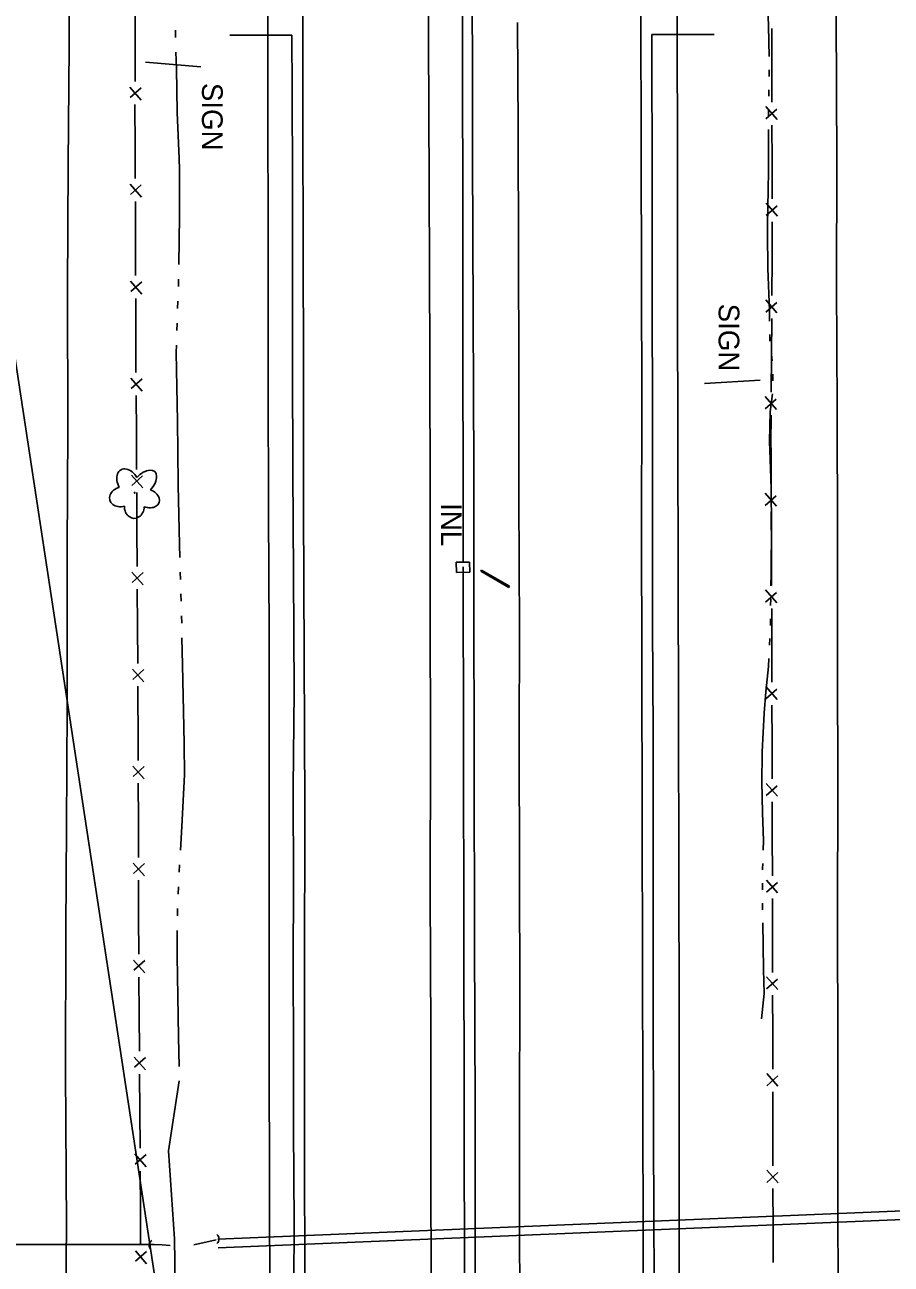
# Model space of a CAD drawing. Extents: x 589250 to 1188077, y 162953 to 363065.
# Drawn here: x 593915.1 to 594166.1, y 177012.7 to 177372 of the extents above; entities that cross this region are included whole.
import ezdxf

# ---------------------------------------------------------------- set-up
doc = ezdxf.new("R2010")
doc.units = 0
for name, color, linetype in [('E_DRN', 7, 'Continuous'), ('E_DRN_Pipe', 7, 'Continuous'), ('E_DRN_SS_UG', 7, 'Continuous'), ('E_DRN_Text', 7, 'Continuous'), ('E_FEN_P', 7, 'Continuous'), ('E_LAND_Vegetation', 7, 'Continuous'), ('E_RDWY', 7, 'Continuous'), ('E_RDWY_Gravel', 7, 'Continuous'), ('E_SGN', 7, 'Continuous'), ('E_SGN_Text', 7, 'Continuous'), ('E_WAL', 7, 'Continuous'), ('E_WTR_FlowLine', 7, 'Continuous')]:
    doc.layers.add(name, color=color, linetype=linetype)

msp = doc.modelspace()

# ---------------------------------------------------------------- linework, layer by layer
at = {"layer": 'E_DRN'}
for p, q in [((594040.1, 177216.2), (594043.98, 177216.26)), ((594040.15, 177213.22), (594040.1, 177216.2)), ((594043.98, 177216.26), (594044.03, 177213.29)), ((594047.38, 177213.9), (594047.21, 177213.61)), ((594055.49, 177209.22), (594047.38, 177213.9)), ((594044.03, 177213.29), (594040.15, 177213.22)), ((594047.21, 177213.61), (594055.32, 177208.92)), ((594055.32, 177208.92), (594055.49, 177209.22))]:
    msp.add_line(p, q, dxfattribs=at)
for centre, radius, start, end in [((593969.75, 177020.02), 1.61, 307.8112, 54.0714), ((593952.71, 177018.17), 1.63, 119.6811, 225.9413)]:
    msp.add_arc(centre, radius, start, end, dxfattribs=at)
at = {"layer": 'E_DRN_Pipe'}
for p, q in [((594159.86, 175649.53), (593883.52, 177463.68)), ((593992.49, 177369), (593974.49, 177368.98)), ((594096.8, 177369.17), (594114.8, 177369.21)), ((594042.52, 176969.13), (594042.13, 177214.82)), ((594190.29, 177029.08), (593970.99, 177019.95)), ((594190.4, 177026.59), (593971.09, 177017.46)), ((593884.89, 177018.37), (593952.56, 177018.42))]:
    msp.add_line(p, q, dxfattribs=at)
for points in [[(593992.49, 177369), (593992.51, 177352.93), (593992.6, 177326.69), (593992.65, 177301.22), (593992.68, 177273.11), (593992.76, 177242.47), (593992.94, 177212.88), (593993.09, 177178.74), (593992.83, 177151.01), (593992.9, 177122.58), (593992.81, 177100.23), (593992.92, 177074.57), (593992.92, 177052.06), (593993.1, 177024.53), (593993, 177006.92), (593993.1, 176982.92), (593993.15, 176967.79)], [(594096.8, 177369.17), (594096.91, 177323.99), (594096.88, 177292.56), (594096.95, 177258.65), (594097.01, 177229.46), (594097, 177198.14), (594097.17, 177166.78), (594097.18, 177149.49), (594097.17, 177115.72), (594097.14, 177084.3), (594097.21, 177053.79), (594097.36, 177023.36), (594097.51, 176999.42), (594097.61, 176973.89)]]:
    msp.add_lwpolyline(points, dxfattribs=at)
at = {"layer": 'E_DRN_SS_UG'}
msp.add_line((594042.13, 177216), (594041.73, 177469.61), dxfattribs=at)
at = {"layer": 'E_FEN_P'}
for p, q in [((593947.06, 177377), (593947.04, 177366.27)), ((594131.53, 177360.26), (594131.5, 177370.96)), ((593947.04, 177366.27), (593947.02, 177355.53)), ((594131.57, 177349.56), (594131.53, 177360.26)), ((593945.51, 177353.88), (593948.76, 177350.14)), ((593948.76, 177353.71), (593945.57, 177350.9)), ((593947, 177348.89), (593947, 177347.27)), ((593947, 177347.27), (593947.03, 177338.16)), ((594133.08, 177344.58), (594129.82, 177348.3)), ((594129.84, 177344.74), (594133.01, 177347.56)), ((594131.62, 177332.23), (594131.59, 177342.93)), ((593947.03, 177338.16), (593947.07, 177327.42)), ((594131.65, 177321.53), (594131.62, 177332.23)), ((593945.58, 177325.77), (593948.85, 177322.04)), ((593948.83, 177325.61), (593945.66, 177322.78)), ((593947.1, 177320.78), (593947.14, 177310.05)), ((594133.17, 177316.55), (594129.91, 177320.27)), ((594129.92, 177316.72), (594133.09, 177319.53)), ((594131.68, 177311.82), (594131.67, 177314.9)), ((594131.64, 177304.2), (594131.68, 177311.82)), ((593947.14, 177310.05), (593947.18, 177299.32)), ((594131.57, 177293.5), (594131.64, 177304.2)), ((593945.68, 177297.66), (593948.95, 177293.93)), ((593948.94, 177297.5), (593945.76, 177294.67)), ((593947.21, 177292.67), (593947.25, 177281.94)), ((594129.79, 177288.7), (594132.99, 177291.49)), ((594133.04, 177288.51), (594129.81, 177292.26)), ((594131.46, 177276.18), (594131.53, 177286.88)), ((593947.25, 177281.94), (593947.29, 177271.21)), ((594131.39, 177265.47), (594131.46, 177276.18)), ((593945.79, 177269.55), (593949.07, 177265.83)), ((593949.04, 177269.39), (593945.87, 177266.56)), ((593947.32, 177264.56), (593947.39, 177253.83)), ((594132.86, 177260.49), (594129.64, 177264.23)), ((594129.62, 177260.68), (594132.81, 177263.46)), ((594131.3, 177250.73), (594131.35, 177258.85)), ((593947.39, 177253.83), (593947.45, 177243.1)), ((594131.31, 177248.15), (594131.3, 177250.73)), ((594131.36, 177237.45), (594131.31, 177248.15)), ((593945.96, 177241.44), (593949.23, 177237.72)), ((593949.21, 177241.29), (593946.04, 177238.45)), ((593947.49, 177236.45), (593947.55, 177225.72)), ((594132.88, 177232.48), (594129.61, 177236.19)), ((594129.63, 177232.63), (594132.8, 177235.45)), ((594131.43, 177220.12), (594131.38, 177230.82)), ((593947.55, 177225.72), (593947.62, 177214.99)), ((594131.47, 177209.42), (594131.43, 177220.12)), ((593946.12, 177213.33), (593949.4, 177209.61)), ((593949.38, 177213.18), (593946.21, 177210.35)), ((593947.66, 177208.35), (593947.72, 177197.61)), ((594132.99, 177204.45), (594129.73, 177208.16)), ((594129.74, 177204.61), (594132.91, 177207.42)), ((594131.54, 177192.09), (594131.5, 177202.8)), ((593947.72, 177197.61), (593947.79, 177186.88)), ((594131.55, 177189.34), (594131.54, 177192.09)), ((594131.58, 177181.39), (594131.55, 177189.34)), ((593946.29, 177185.22), (593949.57, 177181.5)), ((593949.55, 177185.07), (593946.38, 177182.24)), ((593947.82, 177180.24), (593947.86, 177174.08)), ((594133.09, 177176.42), (594129.83, 177180.14)), ((594129.84, 177176.58), (594133.01, 177179.39)), ((594131.62, 177164.07), (594131.59, 177174.77)), ((593947.86, 177174.08), (593947.88, 177169.51)), ((593947.88, 177169.51), (593947.91, 177158.77)), ((594131.65, 177153.37), (594131.62, 177164.07)), ((593946.41, 177157.12), (593949.68, 177153.39)), ((593949.67, 177156.96), (593946.49, 177154.13)), ((593947.93, 177152.13), (593947.97, 177141.4)), ((594133.16, 177148.39), (594129.9, 177152.11)), ((594129.91, 177148.55), (594133.09, 177151.37)), ((594131.69, 177136.04), (594131.67, 177146.74)), ((593947.97, 177141.4), (593948, 177130.66)), ((594131.72, 177126.3), (594131.69, 177136.04)), ((593946.51, 177129.01), (593949.77, 177125.28)), ((593949.76, 177128.85), (593946.58, 177126.02)), ((593948.03, 177124.02), (593948.06, 177113.29)), ((594133.23, 177120.36), (594129.98, 177124.08)), ((594131.72, 177125.34), (594131.72, 177126.3)), ((594129.98, 177120.53), (594133.16, 177123.34)), ((594131.75, 177108.01), (594131.73, 177118.71)), ((593948.06, 177113.29), (593948.1, 177102.56)), ((594131.77, 177097.31), (594131.75, 177108.01)), ((593946.6, 177100.9), (593949.87, 177097.17)), ((593949.85, 177100.74), (593946.68, 177097.92)), ((593948.12, 177095.91), (593948.12, 177095.63)), ((593948.12, 177095.63), (593948.19, 177085.18)), ((594133.28, 177092.34), (594130.03, 177096.06)), ((594130.03, 177092.5), (594133.21, 177095.31)), ((594131.8, 177079.99), (594131.78, 177090.69)), ((593948.19, 177085.18), (593948.26, 177074.45)), ((594131.82, 177069.28), (594131.8, 177079.99)), ((593946.77, 177072.78), (593950.05, 177069.07)), ((593950.03, 177072.64), (593946.86, 177069.8)), ((593948.31, 177067.8), (593948.38, 177057.07)), ((594133.33, 177064.31), (594130.08, 177068.03)), ((594130.09, 177064.47), (594133.26, 177067.28)), ((594131.85, 177051.96), (594131.84, 177062.66)), ((593948.38, 177057.07), (593948.45, 177046.34)), ((594131.86, 177041.26), (594131.85, 177051.96)), ((593946.96, 177044.68), (593950.24, 177040.96)), ((593950.22, 177044.53), (593947.05, 177041.69)), ((593948.5, 177039.69), (593948.57, 177028.96)), ((594133.37, 177036.28), (594130.12, 177040)), ((594130.12, 177036.45), (594133.3, 177039.26)), ((594131.89, 177023.93), (594131.87, 177034.63)), ((593948.57, 177028.96), (593948.6, 177025.59)), ((593948.6, 177025.59), (593948.6, 177018.23)), ((594131.9, 177013.23), (594131.89, 177023.93)), ((593947.1, 177016.58), (593950.36, 177012.84)), ((593950.35, 177016.41), (593947.17, 177013.59))]:
    msp.add_line(p, q, dxfattribs=at)
at = {"layer": 'E_LAND_Vegetation'}
msp.add_circle((593946.91, 177236.35), 0.128, dxfattribs=at)
for centre, major_axis, ratio in [((593945, 177239.31), (2.05, -3.69), 0.691916), ((593949.51, 177238.95), (-3.21, -3.51), 0.560249), ((593943.19, 177235.17), (3.49, 0.95), 0.782863), ((593950.58, 177234.73), (-3.4, 1.26), 0.716896), ((593946.8, 177232.36), (0.09, 3.45), 0.832022)]:
    msp.add_ellipse(centre, major_axis=major_axis, ratio=ratio, start_param=1.570796, end_param=4.712389, dxfattribs=at)
at = {"layer": 'E_RDWY'}
for p, q in [((594031.98, 177413.52), (594032.1, 177367.95)), ((593927.88, 177409.03), (593927.92, 177365.75)), ((593995.66, 177342.85), (593995.65, 177379.66)), ((594058, 177342.04), (594057.89, 177372.66)), ((594093.57, 177375.05), (594093.64, 177336.85)), ((594150.42, 177332.12), (594150.2, 177374.59)), ((593927.92, 177365.75), (593927.65, 177331.52)), ((594032.1, 177367.95), (594032.22, 177325.85)), ((593995.76, 177307.91), (593995.66, 177342.85)), ((594058.12, 177305.63), (594058, 177342.04)), ((594093.64, 177336.85), (594093.74, 177297.07)), ((593927.65, 177331.52), (593927.41, 177295.26)), ((594150.25, 177296.69), (594150.42, 177332.12)), ((594032.22, 177325.85), (594032.45, 177275.84)), ((593995.83, 177272.02), (593995.76, 177307.91)), ((594058.22, 177273.15), (594058.12, 177305.63)), ((594093.74, 177297.07), (594093.85, 177263.49)), ((594150.44, 177260.76), (594150.25, 177296.69)), ((593927.41, 177295.26), (593927.56, 177254.89)), ((594032.45, 177275.84), (594032.54, 177234.16)), ((593995.82, 177231.8), (593995.83, 177272.02)), ((594058.25, 177234.96), (594058.22, 177273.15)), ((594093.85, 177263.49), (594093.8, 177225.41)), ((594150.55, 177222.81), (594150.44, 177260.76)), ((593927.56, 177254.89), (593927.34, 177219.78)), ((593996.04, 177189), (593995.82, 177231.8)), ((594032.54, 177234.16), (594032.58, 177203.12)), ((594058.4, 177196.72), (594058.25, 177234.96)), ((594093.8, 177225.41), (594093.91, 177187.43)), ((594150.56, 177185.76), (594150.55, 177222.81)), ((593927.34, 177219.78), (593927.33, 177174.33)), ((594032.58, 177203.12), (594032.61, 177162.19)), ((594058.32, 177165.35), (594058.4, 177196.72)), ((593996.21, 177145.14), (593996.04, 177189)), ((594093.91, 177187.43), (594094, 177140.87)), ((594150.64, 177152.05), (594150.56, 177185.76)), ((593927.33, 177174.33), (593927.17, 177139.53)), ((594058.42, 177125.49), (594058.32, 177165.35)), ((594032.61, 177162.19), (594032.52, 177120.74)), ((594150.61, 177112.57), (594150.64, 177152.05)), ((593996.15, 177095.64), (593996.21, 177145.14)), ((593927.17, 177139.53), (593926.97, 177109.84)), ((594094, 177140.87), (594094.11, 177100.24)), ((594058.5, 177091.97), (594058.42, 177125.49)), ((594032.52, 177120.74), (594032.72, 177079.85)), ((593926.97, 177109.84), (593926.84, 177068.66)), ((594150.7, 177075.69), (594150.61, 177112.57)), ((594094.11, 177100.24), (594094.13, 177061.02)), ((593996.14, 177048.24), (593996.15, 177095.64)), ((594058.44, 177056.75), (594058.5, 177091.97)), ((594032.72, 177079.85), (594032.74, 177042.07)), ((594150.66, 177030.39), (594150.7, 177075.69)), ((593926.84, 177068.66), (593927.14, 177023.77)), ((594094.13, 177061.02), (594094.22, 177016.8)), ((594058.47, 177021.37), (594058.44, 177056.75)), ((593996.24, 177005.12), (593996.14, 177048.24)), ((594032.74, 177042.07), (594032.78, 177003.42)), ((594150.79, 176986.17), (594150.66, 177030.39)), ((593927.14, 177023.77), (593926.85, 176983.98)), ((594058.55, 176984.85), (594058.47, 177021.37)), ((594094.22, 177016.8), (594094.38, 176977.35))]:
    msp.add_line(p, q, dxfattribs=at)
at = {"layer": 'E_RDWY_Gravel'}
for p, q in [((594104, 177415.69), (594104.13, 177371.98)), ((593985.54, 177348.44), (593985.47, 177386.32)), ((594104.13, 177371.98), (594104.18, 177332.29)), ((593985.62, 177309.53), (593985.54, 177348.44)), ((594104.18, 177332.29), (594104.22, 177291.01)), ((593985.62, 177268.52), (593985.62, 177309.53)), ((594104.22, 177291.01), (594104.28, 177251.91)), ((593985.73, 177230.61), (593985.62, 177268.52)), ((594104.28, 177251.91), (594104.39, 177212.93)), ((593985.87, 177195.55), (593985.73, 177230.61)), ((594104.39, 177212.93), (594104.47, 177171.53)), ((593985.85, 177160.41), (593985.87, 177195.55)), ((594104.47, 177171.53), (594104.56, 177127.24)), ((593985.86, 177116.34), (593985.85, 177160.41)), ((594104.56, 177127.24), (594104.7, 177085)), ((593985.86, 177075.82), (593985.86, 177116.34)), ((594104.7, 177085), (594104.74, 177046.66)), ((593985.99, 177032.08), (593985.86, 177075.82)), ((594104.74, 177046.66), (594104.71, 177004.78)), ((593986.16, 176994.88), (593985.99, 177032.08))]:
    msp.add_line(p, q, dxfattribs=at)
at = {"layer": 'E_SGN'}
for p, q in [((593966.07, 177359.83), (593950.05, 177361.14)), ((594128.18, 177268.97), (594112.07, 177267.97))]:
    msp.add_line(p, q, dxfattribs=at)
at = {"layer": 'E_WAL'}
for p, q in [((594044.8, 177358.14), (594044.64, 177402.16)), ((594044.84, 177334.1), (594044.8, 177358.14)), ((594044.96, 177288.05), (594044.84, 177334.1)), ((594045.15, 177243.24), (594044.96, 177288.05)), ((594045.15, 177206.63), (594045.15, 177243.24)), ((594045.32, 177157.73), (594045.15, 177206.63)), ((594045.37, 177106.55), (594045.32, 177157.73)), ((594045.53, 177058.13), (594045.37, 177106.55)), ((594045.57, 177021.68), (594045.53, 177058.13)), ((594045.64, 176974.44), (594045.57, 177021.68))]:
    msp.add_line(p, q, dxfattribs=at)
at = {"layer": 'E_WTR_FlowLine'}
for p, q in [((594130.59, 177371.63), (594130.19, 177383.9)), ((593958.77, 177368.27), (593958.73, 177370.39)), ((594130.74, 177362.76), (594130.59, 177371.63)), ((593958.98, 177359.38), (593958.86, 177364.02)), ((593959.19, 177346.57), (593958.98, 177359.38)), ((594130.75, 177357.01), (594130.78, 177358.93)), ((594130.65, 177351.26), (594130.68, 177353.17)), ((594130.55, 177346.09), (594130.58, 177347.42)), ((593959.77, 177333.26), (593959.19, 177346.57)), ((594130.55, 177345.5), (594130.55, 177346.09)), ((594130.57, 177329.44), (594130.56, 177341.66)), ((593959.92, 177330), (593959.77, 177333.26)), ((593959.94, 177316.47), (593959.92, 177330)), ((594130.3, 177313.85), (594130.57, 177329.44)), ((593959.7, 177302.49), (593959.94, 177316.47)), ((594130.26, 177311.46), (594130.3, 177313.85)), ((594130.43, 177301.31), (594130.26, 177311.46)), ((594130.83, 177289.13), (594130.43, 177301.31)), ((593959.56, 177296.12), (593959.62, 177298.24)), ((593959.36, 177289.76), (593959.43, 177291.88)), ((594130.88, 177286.04), (594130.83, 177289.13)), ((593959.16, 177283.39), (593959.23, 177285.51)), ((594130.98, 177280.28), (594130.94, 177282.2)), ((593958.97, 177276.97), (593959.03, 177279.15)), ((593959.29, 177257.07), (593958.97, 177276.97)), ((594131.67, 177274.57), (594131.43, 177276.47)), ((594131.82, 177268.82), (594131.79, 177270.74)), ((594131.11, 177259.84), (594131.72, 177264.99)), ((593959.41, 177248.38), (593959.29, 177257.07)), ((594130.9, 177251.16), (594131.11, 177259.84)), ((594131.27, 177240.65), (594130.9, 177251.16)), ((593959.53, 177238.53), (593959.41, 177248.38)), ((594131.31, 177237.22), (594131.27, 177240.65)), ((593959.88, 177221.3), (593959.53, 177238.53)), ((594131.45, 177226.95), (594131.31, 177237.22)), ((594131.32, 177212.83), (594131.45, 177226.95)), ((593959.99, 177217.61), (593959.88, 177221.3)), ((593960.18, 177211.24), (593960.12, 177213.36)), ((594131.28, 177209.4), (594131.32, 177212.83)), ((593960.37, 177204.87), (593960.31, 177207)), ((594131.2, 177203.64), (594131.23, 177205.56)), ((593960.53, 177198.51), (593960.49, 177200.63)), ((594131.13, 177197.89), (594131.15, 177199.81)), ((593960.78, 177186.44), (593960.62, 177194.26)), ((594130.88, 177192.14), (594130.97, 177194.06)), ((593961.14, 177168.43), (593960.78, 177186.44)), ((594129.85, 177178.64), (594130.6, 177185.96)), ((594130.6, 177185.96), (594130.7, 177188.31)), ((594129.3, 177172.44), (594129.85, 177178.64)), ((594128.77, 177161.26), (594129.3, 177172.44)), ((593961.22, 177163.49), (593961.14, 177168.43)), ((593961.37, 177154.58), (593961.22, 177163.49)), ((594128.66, 177152.63), (594128.76, 177160.57)), ((594128.76, 177160.57), (594128.77, 177161.26)), ((593960.57, 177139.61), (593961.37, 177154.58)), ((594128.86, 177143.54), (594128.66, 177152.63)), ((594129.09, 177135.58), (594128.86, 177143.54)), ((593960.18, 177132.75), (593960.57, 177139.61)), ((594129.01, 177132.75), (594129.09, 177135.58)), ((593959.82, 177126.39), (593959.94, 177128.51)), ((594128.87, 177127.35), (594128.91, 177128.92)), ((594128.87, 177127), (594128.87, 177127.35)), ((593959.53, 177120.03), (593959.62, 177122.15)), ((594128.83, 177121.25), (594128.84, 177123.16)), ((594128.86, 177115.49), (594128.83, 177117.41)), ((593959.27, 177113.66), (593959.36, 177115.79)), ((594129.03, 177105.01), (594128.92, 177111.65)), ((593959.18, 177101.98), (593959.2, 177109.42)), ((594129.14, 177098.16), (594129.03, 177105.01)), ((593959.37, 177090.41), (593959.18, 177101.98)), ((594129.31, 177091.21), (594129.14, 177098.16)), ((593959.6, 177078.65), (593959.37, 177090.41)), ((594128.52, 177083.89), (594129.31, 177091.21)), ((593959.77, 177069.99), (593959.6, 177078.65)), ((593964.06, 177018.35), (593970.52, 177019.82)), ((593952.42, 177018.41), (593954.92, 177018.33)), ((593954.92, 177018.33), (593957.22, 177018.13))]:
    msp.add_line(p, q, dxfattribs=at)
for points in [[(593956.74, 177045.55), (593959.77, 177065.88)], [(593958.47, 177020.1), (593956.74, 177045.55)], [(593958.88, 176993.56), (593958.47, 177020.1)]]:
    msp.add_lwpolyline(points, dxfattribs=at)

# ---------------------------------------------------------------- texts
at = {"layer": 'E_DRN_Text'}
msp.add_text('INL', height=6, rotation=270.0654, dxfattribs=at).set_placement((594035.68, 177233.33))
at = {"layer": 'E_SGN_Text'}
for p in [(593966.41, 177355.15), (594116.13, 177291.16)]:
    msp.add_text('SIGN', height=6, rotation=269.9544, dxfattribs=at).set_placement(p)

doc.saveas('drawing.dxf')
